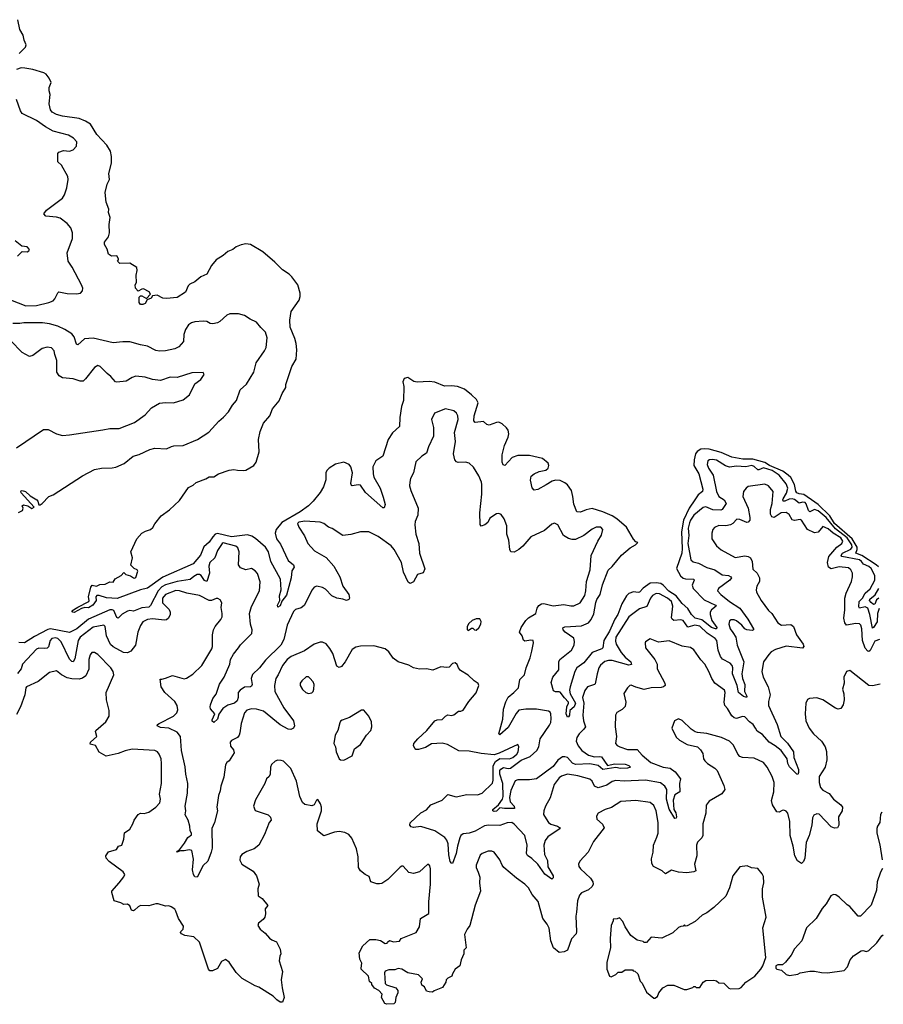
# Model space of a CAD drawing. Extents: x 2087054 to 2277909, y 548907 to 753496.
# Tile 435 of 444: x 2241433 to 2248737, y 710828 to 719157. Entities that reach past the tile are written whole.
import ezdxf

# ---------------------------------------------------------------- set-up
doc = ezdxf.new("R2010")
doc.units = 0

msp = doc.modelspace()

# ---------------------------------------------------------------- linework, layer by layer
at = {"layer": '0CON20XD'}
for points in [[(2241427.9, 718872.1), (2241482.5, 718925), (2241487.5, 718945), (2241470, 718985), (2241463.3, 719025), (2241434, 719075), (2241417.3, 719157.3)], [(2241683.8, 718555), (2241681.2, 718585), (2241700, 718625), (2241683.6, 718663.6), (2241656.4, 718696.4), (2241638.3, 718708.3), (2241545, 718736.7), (2241477.3, 718747.3), (2241445, 718749.2), (2241405, 718735.7)], [(2248696.5, 714528.6), (2248677, 714545), (2248555, 714623.8), (2248505.3, 714645), (2248515.6, 714675), (2248515.1, 714695), (2248475.1, 714765.1), (2248325.7, 714895), (2248285, 714961.6), (2248186.1, 715056.1), (2248157.7, 715075), (2248065, 715140.6), (2248025, 715145.3), (2248006.3, 715156.3), (2247998.3, 715168.3), (2247985.9, 715225), (2247954.2, 715284.2), (2247931.7, 715305), (2247887.3, 715337.3), (2247775, 715386.7), (2247735, 715412.4), (2247635, 715440.1), (2247550.2, 715440.2), (2247455, 715455.5), (2247365, 715496.9), (2247265, 715524.9), (2247225, 715528.2), (2247195, 715524.8), (2247163.9, 715505), (2247150.1, 715485), (2247136.1, 715435), (2247135.6, 715385), (2247177.8, 715315), (2247211.5, 715185), (2247206.9, 715165), (2247172, 715138), (2247144.5, 715095.5), (2247095.8, 715024.2), (2247046.8, 714925), (2247029.6, 714825), (2247037.2, 714685), (2247033.4, 714645), (2246986.7, 714515), (2247023.3, 714453.3), (2247045, 714434.3), (2247065, 714428), (2247135.4, 714425.4), (2247137.5, 714415), (2247121.6, 714375), (2247129.7, 714345), (2247221, 714251), (2247316.7, 714205), (2247322.9, 714195), (2247283.9, 714165), (2247273.5, 714145), (2247271.9, 714125), (2247287.5, 714075), (2247328.7, 714015), (2247326.7, 714005), (2247316.6, 714003.4), (2247283.9, 714015), (2247201.4, 714081.4), (2247146, 714095), (2247114.9, 714124.9), (2247085, 714177.7), (2247035, 714218.9), (2246985.2, 714285), (2246922.9, 714322.9), (2246875, 714374.4), (2246855, 714387.3), (2246815, 714394.8), (2246765, 714390.6), (2246705, 714349.7), (2246674.4, 714315.6), (2246665, 714311.6), (2246625, 714316.9), (2246585, 714304.4), (2246565.2, 714285), (2246526.3, 714215), (2246493.3, 714125), (2246466.5, 714085), (2246422.1, 713985), (2246373.4, 713905), (2246366, 713844), (2246355.8, 713835), (2246276.1, 713803.9), (2246205, 713718.1), (2246145, 713674), (2246127.5, 713645), (2246087.5, 713515), (2246082.5, 713485), (2246087.6, 713455), (2246135.2, 713375), (2246122.5, 713345), (2246087.2, 713312.8), (2246082.1, 713275), (2246075, 713260), (2246065, 713257.5), (2246055.5, 713285), (2246061.1, 713345), (2246075.8, 713375), (2246074.2, 713385), (2246039.7, 713419.7), (2246005, 713468), (2245995, 713472.9), (2245965, 713470.5), (2245949.1, 713479.1), (2245929.3, 713549.3), (2245941.6, 713595), (2245992, 713658), (2245993.8, 713726.2), (2246000.6, 713745), (2246101.1, 713825), (2246123.8, 713865), (2246126.2, 713896.2), (2246120, 713925), (2246047.5, 713975), (2246030.8, 713995), (2246026.7, 714013.3), (2246045, 714020.8), (2246185, 714030.4), (2246243.5, 714056.5), (2246267.2, 714082.8), (2246289.7, 714130.3), (2246306.3, 714226.3), (2246315, 714253.3), (2246342.5, 714295), (2246362.2, 714377.7), (2246409.6, 714500.4), (2246445, 714533.1), (2246523.7, 714626.3), (2246595, 714690), (2246640, 714715), (2246660, 714735), (2246645, 714740), (2246625, 714762.5), (2246565.5, 714865), (2246484.2, 714934.2), (2246445, 714959), (2246365, 714995.2), (2246275, 715022.1), (2246225, 715011.5), (2246175, 714990.5), (2246145.4, 714995.4), (2246118.9, 715058.9), (2246111.9, 715125), (2246098.7, 715175), (2246065, 715223.3), (2246045, 715240.9), (2246005, 715259.6), (2245965, 715261.2), (2245937, 715253), (2245885, 715223.6), (2245815, 715183.8), (2245785, 715176.7), (2245766.1, 715196.1), (2245752.7, 715262.7), (2245760, 715295), (2245784.5, 715315.5), (2245826.7, 715335), (2245882.3, 715347.7), (2245902.5, 715365), (2245907.1, 715385), (2245903.3, 715405), (2245855.7, 715445), (2245745, 715470.4), (2245645, 715471.5), (2245597, 715453), (2245535, 715386.7), (2245522.7, 715392.7), (2245514.5, 715414.5), (2245513.2, 715475), (2245533.1, 715555), (2245564.7, 715625), (2245569.7, 715655), (2245564.2, 715685), (2245550.9, 715705), (2245515, 715737.5), (2245485, 715751.5), (2245465, 715750), (2245405, 715728.2), (2245383.9, 715733.9), (2245355, 715757.5), (2245285, 715748.8), (2245274.7, 715764.7), (2245276.5, 715805), (2245310.2, 715915), (2245297.9, 715945), (2245254.5, 715985), (2245195, 716030.7), (2245134.7, 716054.7), (2245085, 716060), (2245025, 716057.3), (2244945, 716090), (2244895, 716098.1), (2244795, 716090), (2244767.6, 716097.6), (2244715, 716129.2), (2244685, 716123.3), (2244674, 716095), (2244680.8, 716055), (2244677.8, 715935), (2244662.2, 715885), (2244646.8, 715793.2), (2244644.3, 715715), (2244585, 715663.3), (2244549.2, 715605), (2244504.6, 715465.4), (2244445, 715426.5), (2244418.9, 715375), (2244421.6, 715315), (2244428.7, 715288.7), (2244482.7, 715195), (2244507.5, 715117.5), (2244523.8, 715055), (2244515, 715027.5), (2244505, 715026.7), (2244358.3, 715158.3), (2244315, 715218.9), (2244295, 715223.5), (2244245, 715213.1), (2244238.1, 715218.1), (2244234.6, 715235), (2244248.2, 715325), (2244233.8, 715375), (2244218.8, 715395), (2244175, 715413.4), (2244105, 715398.1), (2244050, 715365), (2244029.5, 715345), (2244023.1, 715325), (2244022.2, 715265), (2244003.1, 715205), (2243975, 715158.2), (2243915, 715085.5), (2243875.4, 715045), (2243806.3, 714993.7), (2243649.4, 714905), (2243602.9, 714845), (2243592.9, 714815), (2243604.6, 714765), (2243639.9, 714719.9), (2243703, 714583), (2243747.5, 714545), (2243754, 714525), (2243733.8, 714496.2), (2243730, 714435), (2243690.4, 714289.6), (2243650.9, 714239.1), (2243635, 714198.8), (2243617.5, 714187.5), (2243614.5, 714204.5), (2243633.1, 714245), (2243631.6, 714285), (2243644.7, 714335), (2243640, 714425), (2243558.6, 714575), (2243536.9, 714656.9), (2243512.7, 714695), (2243427.9, 714767.9), (2243397.3, 714787.3), (2243359.9, 714799.9), (2243225, 714782.2), (2243105, 714810.8), (2243085, 714804.6), (2243066, 714784), (2243035, 714737.9), (2242991.6, 714698.4), (2242962.4, 714627.6), (2242899.5, 714555), (2242645, 714442.7), (2242515, 714348.9), (2242455, 714333.3), (2242257.8, 714262.2), (2242167.3, 714267.3), (2242105, 714286.2), (2242085, 714286), (2242076.7, 714275), (2242078.6, 714245), (2242052.5, 714205), (2242015, 714180.9), (2241985, 714184.3), (2241955, 714176), (2241895, 714143.8), (2241883.8, 714145), (2241873.9, 714156.1), (2241925, 714188.6), (2242018.8, 714235), (2242022, 714245), (2242015.5, 714275), (2242033.6, 714356.4), (2242045, 714372.5), (2242083.6, 714366.4), (2242111.7, 714378.3), (2242155, 714382.5), (2242195, 714403.3), (2242225, 714400), (2242241.7, 714428.3), (2242290, 714455), (2242315, 714480), (2242330, 714465), (2242371.7, 714451.7), (2242395, 714436.7), (2242405, 714434), (2242415, 714440), (2242433, 714493), (2242427.5, 714505), (2242402.5, 714515), (2242373, 714543), (2242387.5, 714605), (2242373.3, 714655), (2242422.5, 714765), (2242467, 714813), (2242498.3, 714831.7), (2242540, 714845), (2242559.3, 714860.7), (2242576.4, 714893.6), (2242630.7, 714959.3), (2242699.3, 715010.7), (2242785, 715090), (2242860.5, 715199.5), (2242900.7, 715219.3), (2242925, 715243.3), (2243007.7, 715272.3), (2243035, 715291.2), (2243075, 715291.2), (2243115, 715316.2), (2243205, 715347.5), (2243245, 715352.5), (2243275, 715347.5), (2243325, 715342.5), (2243345, 715348), (2243412.5, 715385), (2243433.3, 715415), (2243458.3, 715501.7), (2243453.8, 715605), (2243466.2, 715675), (2243496.2, 715745), (2243548.8, 715805), (2243572, 715865), (2243627.9, 715932.1), (2243653.8, 715995), (2243683.3, 716045), (2243685, 716070), (2243735, 716222.5), (2243772.5, 716285), (2243777.5, 716365), (2243771.7, 716418.3), (2243761.4, 716461.4), (2243721.4, 716555), (2243717.1, 716615), (2243730.3, 716689.7), (2243796.9, 716785), (2243806.5, 716815), (2243806.5, 716845), (2243784.4, 716915), (2243735, 716981.2), (2243713.4, 717003.4), (2243655, 717040), (2243591.4, 717105), (2243489.2, 717195), (2243385, 717254.4), (2243345, 717260.5), (2243305, 717253.5), (2243265, 717235.5), (2243235, 717213.3), (2243194.7, 717195.3), (2243155, 717161.9), (2243095.4, 717124.6), (2243055, 717078.8), (2243015.7, 717004.3), (2242965, 716981.2), (2242915, 716938.8), (2242871.2, 716918.8), (2242858.8, 716905), (2242835, 716852), (2242765, 716807.5), (2242675, 716800), (2242645, 716802.5), (2242595, 716827.5), (2242555, 716820), (2242545, 716802.5), (2242511.7, 716788.3), (2242493, 716757), (2242475, 716747.5), (2242455, 716747.5), (2242442.5, 716765), (2242445, 716810), (2242455, 716820), (2242465, 716820), (2242505, 716800), (2242540, 716835), (2242527.5, 716855), (2242479.3, 716879.3), (2242465, 716877.5), (2242435, 716860), (2242412.5, 716885), (2242410, 716915), (2242420, 716935), (2242417.5, 716995), (2242427, 717037), (2242425, 717060), (2242365, 717097.5), (2242280, 717095), (2242260, 717115), (2242270, 717125), (2242270, 717135), (2242255, 717160), (2242208.3, 717158.3), (2242183.6, 717173.6), (2242172.5, 717215), (2242150, 717255), (2242150, 717275), (2242185, 717320), (2242192.5, 717355), (2242190, 717425), (2242197.5, 717485), (2242183.3, 717525), (2242187.5, 717555), (2242163.3, 717615), (2242156.7, 717695), (2242173.8, 717765), (2242193.3, 717805), (2242186.7, 717855), (2242210, 717945), (2242210.5, 718000.5), (2242201.2, 718045), (2242171.2, 718095), (2242086.4, 718186.4), (2242033, 718273), (2241989.2, 718299.2), (2241935, 718320.5), (2241795, 718340), (2241745, 718355.6), (2241708, 718375), (2241694.2, 718395), (2241682, 718445), (2241690, 718525), (2241683.8, 718555)], [(2241355, 716788.9), (2241485, 716736.8), (2241575, 716740.4), (2241678.8, 716765), (2241715, 716780.5), (2241730, 716795), (2241755, 716846.2), (2241765, 716854), (2241835, 716840.9), (2241915, 716838.9), (2241946.2, 716845), (2241965.5, 716864.5), (2241966.9, 716885), (2241955.4, 716915.4), (2241878.1, 717065), (2241842.2, 717115), (2241834, 717186), (2241878.8, 717305), (2241880.4, 717355), (2241866.8, 717396.8), (2241835, 717434.5), (2241775, 717477.3), (2241745, 717487.1), (2241655, 717496), (2241636.2, 717515), (2241660, 717545), (2241795, 717646.9), (2241813.5, 717675), (2241832.7, 717735), (2241844.5, 717805), (2241841.7, 717831.7), (2241786.7, 717926.7), (2241756.7, 717955), (2241756.7, 718025), (2241765, 718036.7), (2241805, 718051.2), (2241855, 718045.8), (2241885, 718055.8), (2241913.6, 718086.4), (2241916.5, 718125), (2241887.1, 718155), (2241845, 718180), (2241715.4, 718215.4), (2241650.6, 718250.6), (2241575, 718305.4), (2241455, 718363.6), (2241439.6, 718385), (2241405, 718480.8)], [(2241415, 717157.5), (2241455, 717196.7), (2241496.4, 717193.6), (2241509.3, 717200.7), (2241516.4, 717213.6), (2241496.7, 717235), (2241452.3, 717242.3), (2241395, 717286)], [(2241422.3, 714987.7), (2241457.5, 715005), (2241462.5, 715025), (2241453.3, 715045), (2241465, 715052.5), (2241502.5, 715045), (2241535, 715023.8), (2241556.7, 715035), (2241446.9, 715155), (2241441.9, 715165), (2241447, 715173), (2241455, 715175.3), (2241481.4, 715165), (2241520.4, 715130.4), (2241576.9, 715096.9), (2241587.5, 715085), (2241593.8, 715053.8), (2241605, 715053.8), (2241623.3, 715065), (2241680, 715125), (2241715, 715137.5), (2241965, 715298.8), (2242065, 715352.5), (2242126.4, 715363.6), (2242214.1, 715365.9), (2242245, 715372.5), (2242317.3, 715402.7), (2242393.3, 715465), (2242445, 715478), (2242535, 715522.5), (2242575, 715531.4), (2242675, 715526), (2242717.5, 715547.5), (2242736.1, 715553.9), (2242815, 715554.3), (2242936.2, 715605), (2243033, 715667), (2243118.3, 715761.7), (2243156.1, 715793.9), (2243199.4, 715840.6), (2243233.8, 715896.2), (2243267.1, 715935), (2243299.2, 716025), (2243352.5, 716075), (2243414.3, 716175), (2243434.3, 716255), (2243504.4, 716355), (2243518.6, 716385), (2243525.7, 716465), (2243512.5, 716515), (2243472.4, 716552.4), (2243435, 716600), (2243383, 716623), (2243335, 716656.2), (2243285, 716668.8), (2243211.7, 716668.3), (2243185, 716656.7), (2243125, 716603.8), (2243105, 716593.8), (2243065.8, 716584.2), (2243045, 716588), (2243015, 716604), (2242985, 716607.5), (2242915, 716601.9), (2242885, 716592.2), (2242861.9, 716575), (2242835, 716536), (2242822.5, 716495), (2242818.1, 716435), (2242778.9, 716391.1), (2242745, 716374.4), (2242665, 716355.6), (2242615, 716352.2), (2242585, 716359.4), (2242515.4, 716395.4), (2242455.5, 716405.5), (2242365, 716432.9), (2242305, 716433.3), (2242225, 716424.4), (2242055, 716463.8), (2241981, 716459), (2241925, 716407.5), (2241913.6, 716413.6), (2241893.8, 716475), (2241875, 716500.9), (2241815, 716537.3), (2241755, 716564.1), (2241685, 716584.2), (2241625, 716593.3), (2241467.3, 716592.7), (2241433.3, 716586.7), (2241375, 716588.6)], [(2241406.7, 715535), (2241635, 715691.2), (2241675, 715690), (2241745, 715654.2), (2241795, 715640.8), (2241855, 715644.2), (2242135, 715688.6), (2242195, 715698.6), (2242275, 715700), (2242405, 715750), (2242495, 715814), (2242547, 715873), (2242615, 715914), (2242665, 715919.2), (2242735, 715916), (2242815, 715941.2), (2242870, 715985), (2242914.2, 716075.8), (2242965.7, 716114.3), (2242992.5, 716155), (2242985, 716172.5), (2242889.3, 716170.7), (2242765, 716130), (2242705, 716134), (2242625, 716104.3), (2242555, 716112.9), (2242493.4, 716133.4), (2242415, 716142.2), (2242385, 716131.4), (2242335, 716100.8), (2242255, 716090.8), (2242243.3, 716095), (2242205, 716140), (2242173.4, 716163.4), (2242115, 716223.3), (2242095, 716233.3), (2242065, 716216.2), (2241990.9, 716119.1), (2241969.3, 716100.7), (2241945, 716098.9), (2241885, 716118.2), (2241795, 716127.5), (2241765.7, 716145), (2241748.1, 716175), (2241747.8, 716275), (2241729.2, 716325), (2241725, 716357.5), (2241701.7, 716381.7), (2241665, 716386), (2241622.5, 716375), (2241545, 716316.7), (2241515, 716308.8), (2241455, 716343.1), (2241355, 716443.3)], [(2248701.1, 714175.2), (2248689.2, 714135), (2248683.9, 714065), (2248655, 714015.4), (2248645, 714010), (2248623.9, 714125), (2248605, 714178.9), (2248585, 714189.5), (2248535, 714180), (2248529.4, 714190.6), (2248531.6, 714235), (2248560.2, 714265), (2248583.7, 714306.3), (2248625, 714341.5), (2248665.3, 714415), (2248664.7, 714455), (2248635, 714514.6), (2248615, 714532), (2248570.6, 714550.6), (2248553.2, 714575), (2248535, 714588.1), (2248385, 714616.9), (2248379.7, 714625), (2248392.4, 714645), (2248462, 714678), (2248475.1, 714695), (2248470.4, 714715), (2248432.1, 714775), (2248331.4, 714851.4), (2248253.2, 714945), (2248185, 715002.8), (2248155, 715014.8), (2248115, 714995.4), (2248105, 715006.4), (2248085, 715061.8), (2248075, 715072.2), (2248055, 715075.6), (2248025, 715066.3), (2247985, 715098.3), (2247965, 715104.6), (2247939.8, 715100.2), (2247905, 715083.2), (2247891.4, 715085), (2247886.9, 715095), (2247890.8, 715105), (2247918.5, 715151.5), (2247930.5, 715195), (2247915, 715230.9), (2247857.7, 715305), (2247796.2, 715345), (2247725, 715365.1), (2247685, 715348.2), (2247675, 715350.4), (2247645, 715377.8), (2247625, 715386.8), (2247575, 715376), (2247495, 715380), (2247435, 715372.7), (2247403.6, 715383.6), (2247325, 715430.9), (2247293.3, 715436.7), (2247266.1, 715433.9), (2247252.2, 715425), (2247248.7, 715395), (2247258.8, 715365), (2247297.3, 715305), (2247326, 715165), (2247345.5, 715125), (2247390.5, 715095), (2247409.5, 715065), (2247375.2, 715014.8), (2247361.8, 715008.2), (2247295, 715010.4), (2247235, 715035.3), (2247215, 715031.2), (2247135.8, 714965), (2247106.1, 714925), (2247098, 714902), (2247086.5, 714855), (2247093.5, 714795), (2247085.2, 714725), (2247109.1, 714589.1), (2247130.4, 714570.4), (2247175, 714560.4), (2247245, 714523.8), (2247312.3, 714502.3), (2247375, 714460.8), (2247427.5, 714455), (2247447.5, 714445), (2247452, 714435), (2247438.6, 714415), (2247342.5, 714345), (2247336, 714325), (2247362.9, 714295), (2247435, 714234.6), (2247525, 714179.1), (2247592.2, 714085), (2247639.2, 714005), (2247640, 713995), (2247628.9, 713991.1), (2247582, 713995), (2247565, 714004.5), (2247541.2, 714035), (2247495, 714073.5), (2247475, 714080.9), (2247450.7, 714079.3), (2247435, 714073.3), (2247431.1, 714045), (2247443.1, 714005), (2247463.3, 713973.3), (2247490.5, 713935), (2247500.8, 713865), (2247556.7, 713725), (2247540.8, 713625), (2247547.5, 713585), (2247567.2, 713535), (2247563.7, 713473.7), (2247583.8, 713435), (2247582.5, 713427.5), (2247573.6, 713426.4), (2247555, 713433.5), (2247512.9, 713465), (2247500.3, 713525), (2247460.5, 713625), (2247463.8, 713675), (2247458.8, 713695), (2247440.8, 713715), (2247378.2, 713748.2), (2247359.8, 713769.8), (2247339.8, 713825), (2247328.2, 713905), (2247315, 713923.2), (2247248.5, 713968.5), (2247185, 714026.1), (2247144.4, 714035.6), (2247085, 714018.2), (2247045, 714075.4), (2247025, 714081.3), (2246965, 714076.2), (2246950.5, 714085), (2246945, 714097.5), (2246957.4, 714195), (2246944.7, 714235), (2246910.8, 714265), (2246845, 714300.9), (2246815, 714302.5), (2246785, 714287.3), (2246766.9, 714263.1), (2246736.2, 714193.8), (2246673.8, 714175), (2246584.4, 714105), (2246474.7, 713935), (2246470.8, 713900.8), (2246478.5, 713875), (2246520.3, 713805), (2246554.2, 713764.2), (2246600.5, 713725), (2246608.2, 713701.8), (2246585, 713698.2), (2246445, 713736.7), (2246412.8, 713737.3), (2246381, 713729), (2246345, 713696.5), (2246332.1, 713675), (2246316.2, 713625), (2246300.7, 713539.3), (2246295, 713532.5), (2246235.5, 713514.5), (2246212.5, 713482.5), (2246194.1, 713425), (2246204.7, 713374.7), (2246194.7, 713275), (2246201.6, 713225), (2246217.7, 713175), (2246205.5, 713155), (2246163.7, 713116.3), (2246145.3, 713084.7), (2246139.7, 713055), (2246156.2, 713015), (2246188.2, 712975), (2246245, 712935.7), (2246295, 712922.7), (2246335, 712925.5), (2246355, 712920.6), (2246405, 712848.1), (2246465, 712862.7), (2246555, 712858.8), (2246585, 712849.5), (2246598.9, 712835), (2246575, 712825.5), (2246515, 712824.1), (2246475, 712831.6), (2246365, 712815.3), (2246325, 712848.1), (2246255, 712863.9), (2246135, 712856.2), (2246109.3, 712869.3), (2246065, 712914.8), (2246045, 712922.7), (2246025, 712921.5), (2245985, 712893), (2245945, 712841), (2245805, 712735.3), (2245745, 712726.8), (2245645, 712726.2), (2245625, 712717.5), (2245586, 712636), (2245576.9, 712576.9), (2245582.1, 712542.1), (2245614.3, 712505), (2245617.5, 712485), (2245533.5, 712483.5), (2245495, 712490.8), (2245465, 712462.7), (2245445, 712460), (2245434.3, 712465), (2245434.4, 712475), (2245483.9, 712516.1), (2245515.6, 712564.4), (2245522.5, 712585), (2245519, 712695), (2245493.9, 712775), (2245494.7, 712805), (2245501.2, 712818.8), (2245525, 712832.4), (2245565, 712822.6), (2245585, 712825.9), (2245675, 712892.2), (2245750.5, 712925), (2245805.6, 712975), (2245822.6, 713007.4), (2245835.6, 713075), (2245915, 713188.6), (2245925, 713211.2), (2245929.3, 713245), (2245925.4, 713285.4), (2245918.9, 713298.9), (2245905, 713308.5), (2245805, 713325.3), (2245715, 713325.8), (2245655, 713315.3), (2245631, 713289), (2245565, 713170.4), (2245495, 713106.7), (2245486.7, 713115), (2245519.3, 713240.7), (2245524.6, 713325), (2245544.2, 713385.8), (2245564.2, 713425.8), (2245613.6, 713465), (2245650.9, 713505), (2245664.4, 713575), (2245703.8, 713616.2), (2245716.9, 713675), (2245749.6, 713760.4), (2245763.2, 713815), (2245780, 713885), (2245775.8, 713905.8), (2245755, 713910), (2245705, 713900), (2245695, 713910), (2245684.2, 713945), (2245659.2, 713975), (2245674.5, 714015), (2245712.5, 714075), (2245735, 714096.4), (2245797.8, 714135), (2245810.9, 714179.1), (2245825, 714202.9), (2245845, 714215.6), (2245865, 714217.8), (2245945, 714198.5), (2246035, 714209.4), (2246095, 714198.9), (2246119.7, 714200.3), (2246172, 714225), (2246212.4, 714287.6), (2246222.5, 714325), (2246227.1, 714405), (2246258.8, 714505), (2246265.7, 714625), (2246322.8, 714747.2), (2246354.3, 714795.7), (2246363.9, 714843.9), (2246347.5, 714865), (2246307.5, 714865), (2246275, 714847.5), (2246205, 714793.3), (2246135, 714761.5), (2246105, 714760.4), (2246075, 714769.1), (2246032.9, 714795), (2245985, 714883.3), (2245955, 714897.5), (2245935, 714890), (2245872.4, 714837.6), (2245756.4, 714783.6), (2245687.4, 714702.6), (2245655, 714674.3), (2245615, 714654), (2245586.4, 714656.4), (2245578.8, 714675), (2245569.4, 714755), (2245554.3, 714805.7), (2245554.2, 714875), (2245530, 714935), (2245505, 714972), (2245485, 714980.8), (2245465, 714978.1), (2245408.8, 714941.2), (2245391.2, 714905), (2245365.8, 714884.2), (2245335, 714873.3), (2245326.7, 714886.7), (2245324.5, 714984.5), (2245342.7, 715145), (2245341.9, 715225), (2245339.4, 715245), (2245315, 715300), (2245271.7, 715371.7), (2245235, 715406), (2245204.3, 715414.3), (2245140.9, 715410.9), (2245127, 715417), (2245112.5, 715435), (2245101.9, 715485), (2245118.3, 715588.3), (2245110.8, 715665), (2245141.9, 715775), (2245139.2, 715805), (2245128.8, 715828.8), (2245105, 715848.8), (2245035, 715866), (2244941.7, 715828.3), (2244916.1, 715773.9), (2244931.7, 715708.3), (2244932.5, 715635), (2244890, 715545), (2244875, 715490), (2244835, 715466), (2244783.2, 715416.8), (2244762.9, 715325), (2244738, 715275), (2244732, 715245), (2244730, 715215), (2244740.8, 715175), (2244804.3, 715025), (2244799.2, 714965), (2244778.6, 714911.4), (2244774.3, 714885), (2244783.1, 714805), (2244808.6, 714725), (2244813.7, 714643.7), (2244858.3, 714511.7), (2244845, 714478.8), (2244796.7, 714465), (2244765, 714403.3), (2244735, 714388), (2244718, 714398), (2244679.5, 714485), (2244662.5, 714565), (2244599.1, 714675), (2244575, 714705.5), (2244465, 714785.6), (2244385, 714825.7), (2244315, 714824), (2244235, 714802), (2244165, 714793.8), (2244075, 714854), (2244044.3, 714864.3), (2244005, 714896.2), (2243975, 714906), (2243845.5, 714914.5), (2243795, 714906.5), (2243784, 714895), (2243794.2, 714865), (2243842.4, 714792.4), (2243870.8, 714725), (2243926.2, 714665), (2244025, 714607.5), (2244090, 714535), (2244140, 714445), (2244165, 714366.2), (2244218, 714295), (2244223.3, 714265), (2244216.4, 714253.6), (2244196, 714244), (2244165, 714256.2), (2244115.7, 714264.3), (2244073.8, 714283.8), (2244018.9, 714338.9), (2243995, 714354.4), (2243945.8, 714364.2), (2243925, 714356), (2243906.6, 714333.4), (2243838.1, 714201.9), (2243815, 714183.1), (2243765, 714168.1), (2243747.9, 714152.1), (2243696.2, 714035), (2243667.9, 713915), (2243640.9, 713865), (2243511.9, 713738.1), (2243460, 713675), (2243401.8, 713618.2), (2243390, 713585), (2243398.2, 713535), (2243395, 713518.8), (2243385, 713512.9), (2243335, 713510.9), (2243297.5, 713485), (2243281.5, 713465), (2243282, 713425), (2243271.9, 713395), (2243248.7, 713375), (2243192.6, 713357.4), (2243150.2, 713329.8), (2243117.2, 713282.8), (2243105, 713241.4), (2243075, 713211.2), (2243062.3, 713222.3), (2243062, 713235), (2243083.3, 713285), (2243047.9, 713327.9), (2243043.5, 713345), (2243047.6, 713362.4), (2243065.6, 713415), (2243095, 713452.5), (2243122.8, 713537.2), (2243163.9, 713596.1), (2243211.3, 713705), (2243217.1, 713745), (2243240.8, 713789.2), (2243285, 713842.5)], [(2248704.5, 713915), (2248665, 713900), (2248625, 713822.2), (2248615, 713813.3), (2248605, 713814.4), (2248585, 713841.9), (2248560, 713905), (2248555.4, 714005.4), (2248546.2, 714036.2), (2248535, 714045.6), (2248505, 714050.5), (2248426.7, 714036.7), (2248410.9, 714055), (2248402.5, 714095), (2248411.3, 714165), (2248412.5, 714265), (2248423.5, 714306.5), (2248468.9, 714405), (2248476.9, 714445), (2248475.7, 714475), (2248462.9, 714505), (2248441.7, 714521.7), (2248365, 714527.7), (2248295, 714512.9), (2248275, 714525.6), (2248263.8, 714566.2), (2248277.5, 714615), (2248343.7, 714696.3), (2248385.6, 714725), (2248394.6, 714745), (2248377.1, 714775), (2248313.4, 714813.4), (2248269.8, 714849.8), (2248225, 714870), (2248185, 714822.7), (2248155, 714817.5), (2248095, 714845.4), (2248045, 714923.1), (2248035, 714928.5), (2247985, 714921.2), (2247966.6, 714926.6), (2247941.7, 714971.7), (2247915, 714988.2), (2247872, 714985), (2247815, 714945.6), (2247795, 714951.1), (2247783.3, 714975), (2247783.4, 715015), (2247796.1, 715065), (2247805.7, 715165), (2247766.2, 715215), (2247735, 715229.2), (2247595, 715208), (2247576.2, 715195), (2247554, 715165), (2247550, 715125), (2247594.1, 715024.1), (2247609.5, 714945), (2247607, 714923), (2247595, 714907.5), (2247582.5, 714905), (2247525, 714930.6), (2247497.1, 714932.9), (2247465.6, 714895), (2247445, 714883.6), (2247405, 714874.4), (2247345, 714878.1), (2247308.3, 714861.7), (2247296.2, 714845), (2247286.2, 714813.8), (2247286, 714765), (2247325.7, 714705.7), (2247365, 714672.5), (2247485, 714608.1), (2247565, 714621.1), (2247595, 714617.1), (2247614.6, 714604.6), (2247628.9, 714575), (2247635, 714508.8), (2247669.4, 714475), (2247691.1, 714435), (2247691.4, 714405), (2247667.5, 714365), (2247661.4, 714335), (2247665.8, 714315), (2247704.3, 714245), (2247765, 714160.8), (2247793.6, 714133.6), (2247845, 714054.2), (2247875.7, 714035.7), (2247955, 714040.8), (2247976.2, 714025), (2248001.9, 713955), (2248060.6, 713875), (2248065.9, 713854.1), (2248055, 713840), (2247915, 713857.5), (2247825, 713830.6), (2247789.7, 713810.3), (2247768.3, 713788.3), (2247724.2, 713725), (2247710.6, 713645), (2247720, 713595), (2247763.3, 713515), (2247781.2, 713445), (2247765, 713390), (2247765.6, 713355), (2247839.6, 713195), (2247869.5, 713095), (2247926.9, 713036.9), (2247977.7, 712965), (2247980.5, 712915), (2248019.6, 712815), (2248021.2, 712788.8), (2248015, 712772.5), (2248005, 712776.2), (2247945, 712837.3), (2247930.8, 712865), (2247924.6, 712905), (2247872, 712975), (2247822, 713015), (2247772.2, 713045), (2247715, 713111.1), (2247669.2, 713139.2), (2247655.5, 713165), (2247635.5, 713195), (2247605, 713216.7), (2247565, 713261.5), (2247545, 713263.5), (2247495, 713246.4), (2247475, 713251.5), (2247455, 713268.9), (2247420.7, 713330.7), (2247396.6, 713356.6), (2247392.1, 713385), (2247399.4, 713465), (2247392.9, 713485), (2247312.9, 713545), (2247285.6, 713585), (2247262, 713645), (2247227.5, 713705), (2247192.6, 713742.6), (2247135, 713826.2), (2247105.5, 713845.5), (2247035, 713857.1), (2246925, 713902), (2246835, 713892), (2246765, 713918.8), (2246726.7, 713895), (2246722, 713885), (2246725, 713843.3), (2246805.8, 713745), (2246824.2, 713705), (2246824.2, 713665), (2246889.4, 713545), (2246892, 713525), (2246877.2, 713512.8), (2246857.9, 713507.9), (2246775, 713505.5), (2246715, 713491.5), (2246645, 713510), (2246605, 713528), (2246592.5, 713525), (2246574.2, 713505.8), (2246542.3, 713457.7), (2246560.8, 713385), (2246553, 713347), (2246528.7, 713321.3), (2246483.3, 713296.7), (2246472, 713275), (2246469.4, 713175), (2246481.4, 713095), (2246471.2, 713035), (2246485, 713016.7), (2246507.5, 713005), (2246575, 712983.5), (2246655, 712983.3), (2246697.1, 712935), (2246771.4, 712875), (2246876.2, 712835), (2246935.9, 712825.9), (2246976.7, 712795), (2247021.2, 712735), (2247012.9, 712697.1), (2247016, 712625), (2246975, 712600), (2246958.7, 712555), (2246965.8, 712475.8), (2246982, 712448), (2246987.1, 712412.9), (2246985, 712403.3), (2246975, 712400.8), (2246925, 712480), (2246904.5, 712565), (2246906.6, 712646.6), (2246889.3, 712675), (2246852.7, 712702.7), (2246725, 712725.3), (2246545, 712716.2), (2246475, 712721.2), (2246445, 712713.6), (2246398.3, 712681.7), (2246325, 712660.4), (2246295.6, 712675), (2246274.4, 712715), (2246255, 712731.5), (2246155, 712760.4), (2246065.6, 712774.4), (2246015, 712757.8), (2245995, 712744.4), (2245952.1, 712687.9), (2245920, 712575), (2245880, 712505), (2245865.8, 712465), (2245862, 712435), (2245886.2, 712396.2), (2245906.2, 712365), (2245925, 712353.1), (2245981.2, 712335), (2245998.8, 712325), (2246003.8, 712315), (2245901.1, 712245), (2245878.5, 712215), (2245867.3, 712175), (2245872.8, 712095), (2245895.8, 712045), (2245900.9, 711990.9), (2245945.5, 711915), (2245945, 711897.5), (2245935, 711886), (2245875, 711928.9), (2245815, 712013.3), (2245765, 712061.2), (2245727, 712087), (2245720.6, 712105), (2245726, 712175), (2245706, 712256), (2245615, 712352.5), (2245595, 712366.7), (2245555, 712364.6), (2245495, 712341.1), (2245396.9, 712343.1), (2245365, 712337.9), (2245285, 712291.9), (2245235, 712276), (2245185, 712271.4), (2245165, 712255.8), (2245155, 712236.2), (2245134.6, 712165), (2245125.9, 712104.1), (2245095, 712020), (2245085, 712023.3), (2245075, 712037.5), (2245063.3, 712093.3), (2245056.7, 712185), (2245046.2, 712216.2), (2245029.3, 712239.3), (2244945, 712295.6), (2244825, 712331.2), (2244765, 712324.4), (2244745, 712329.2), (2244732.5, 712345), (2244737, 712363), (2244825, 712448), (2244875, 712474), (2244910, 712515), (2245006.2, 712555), (2245055, 712603.8), (2245125, 712582.7), (2245215, 712603.1), (2245305, 712598.9), (2245343.8, 712615), (2245430.9, 712699.1), (2245437.4, 712725), (2245436.3, 712783.7), (2245438.8, 712845), (2245457, 712883), (2245495, 712907.1), (2245575, 712904.2), (2245605, 712915.4), (2245637.7, 712945), (2245648.5, 712965), (2245656, 713005), (2245645, 713026.7), (2245488, 712952), (2245445, 712938.9), (2245335, 712950), (2245235, 712969.1), (2245147.1, 712972.9), (2245051.2, 713025), (2245005, 713036.9), (2244915, 713030.6), (2244865, 713000), (2244805, 712983.3), (2244783.8, 712983.8), (2244773.9, 712993.9), (2244763.3, 713015), (2244767.5, 713035), (2244801.2, 713075), (2244875.8, 713145), (2244945, 713226), (2244965, 713236), (2245005, 713236.2), (2245035, 713266.7), (2245055, 713277.5), (2245085, 713272.5), (2245105, 713277.5), (2245145, 713307.5), (2245165, 713307.5), (2245185, 713317.5), (2245231.2, 713388.8), (2245295, 713462.5), (2245316.7, 713525), (2245311.7, 713541.7), (2245276.2, 713565), (2245225, 713613.8), (2245161.7, 713651.7), (2245143.3, 713675), (2245133, 713703), (2245117, 713717), (2245095, 713712.5), (2245065, 713680), (2245045, 713676.7), (2244995, 713682.5), (2244926.1, 713653.9), (2244875, 713667.5), (2244815, 713663.8), (2244764.2, 713674.2), (2244725, 713695.8), (2244634.6, 713724.6), (2244592, 713755), (2244555, 713811.2), (2244525, 713836.2), (2244429.5, 713859.5), (2244315, 713858.2), (2244275, 713848.1), (2244245, 713829.2), (2244185.5, 713724.5), (2244155, 713686.7), (2244135, 713677.5), (2244115, 713690), (2244081.9, 713795), (2244055, 713838.8), (2244025, 713878), (2243995, 713892), (2243975, 713892), (2243925, 713876), (2243840.8, 713819.2), (2243729.3, 713770.7), (2243695, 713744.4), (2243655.5, 713695), (2243620, 713615), (2243600, 713585), (2243586.9, 713525), (2243591.5, 713475), (2243666.2, 713335), (2243750, 713225), (2243756.2, 713185), (2243747.5, 713165), (2243725, 713153.8), (2243705, 713156), (2243635, 713191.9), (2243495, 713306.9), (2243435, 713324.5), (2243395, 713329.1), (2243354.6, 713315.4), (2243334.3, 713295), (2243305, 713202.5), (2243295.6, 713124.4), (2243290, 713105), (2243275, 713086.2), (2243225, 713060), (2243214.2, 713045), (2243215, 713012.5), (2243241.2, 712981.2), (2243248.1, 712955), (2243205, 712888.8), (2243185, 712873.3), (2243174, 712855), (2243160.6, 712749.4), (2243134.4, 712675), (2243129.4, 712635), (2243115.7, 712595), (2243101.4, 712495), (2243105.8, 712465), (2243081.2, 712365), (2243058.8, 712315), (2243060.2, 712149.8), (2243053.3, 712115), (2243025, 712040), (2242985, 712002.5), (2242935, 711903.3), (2242915, 711906.2), (2242903.3, 711925), (2242894.7, 711964.7), (2242904.4, 712055), (2242889.2, 712129.2), (2242865.8, 712135.8), (2242825, 712127.1), (2242792.5, 712127.5), (2242762.5, 712115), (2242763.8, 712125), (2242783.9, 712136.1), (2242827.7, 712192.3), (2242855, 712240), (2242885, 712263.3), (2242886, 712275), (2242876.2, 712295), (2242872.5, 712335), (2242858, 712385), (2242832.3, 712432.3), (2242838, 712465), (2242832.9, 712505), (2242852.5, 712615), (2242855.4, 712695), (2242837.5, 712775), (2242833.7, 712836.3), (2242801.1, 712975), (2242794.2, 713094.2), (2242765, 713129.2), (2242695, 713165.6), (2242625, 713170.9), (2242596.7, 713185), (2242598.8, 713195), (2242613.3, 713205), (2242735.3, 713264.7), (2242761.4, 713295), (2242769.3, 713320.7), (2242766.4, 713355), (2242745, 713390), (2242661.4, 713465), (2242630, 713515), (2242620, 713580), (2242635, 713577.5), (2242667, 713587)], [(2243285, 713842.5), (2243301.2, 713868.8), (2243395.5, 713965), (2243399.4, 713995), (2243384.6, 714044.6), (2243375.5, 714135), (2243395, 714194), (2243461.2, 714325), (2243468.1, 714401.9), (2243445, 714471.2), (2243425, 714494), (2243395, 714514), (2243345, 714503.3), (2243299.8, 714519.8), (2243284.5, 714545), (2243290, 714655), (2243278.8, 714688.8), (2243260, 714705), (2243155, 714731.5), (2243144.7, 714725.3), (2243105, 714667.5), (2243084.7, 714605.3), (2243040, 714565), (2243031.9, 714535), (2243037.2, 714475), (2243016, 714404), (2242995, 714412.5), (2242967.3, 714455), (2242955, 714463.9), (2242935, 714464.7), (2242905, 714446.1), (2242875, 714421.8), (2242765, 714406.1), (2242665, 714377), (2242635, 714360.4), (2242603, 714327), (2242539.3, 714200.7), (2242525, 714189.2), (2242465, 714180.8), (2242395, 714152.7), (2242365, 714158.9), (2242345, 714154.8), (2242300.5, 714129.5), (2242265, 714094.4), (2242255, 714100), (2242229, 714159), (2242215, 714166.6), (2242195, 714165.3), (2242015, 714086.6), (2241916, 714005), (2241855, 713972.1), (2241694.3, 714005.7), (2241670.8, 713999.3), (2241559.4, 713940.6), (2241475, 713886.8), (2241425, 713888.6)], [(2242667, 713587), (2242725, 713610), (2242825, 713582.5), (2242845, 713585.8), (2242898.8, 713621.2), (2242973.3, 713695), (2243057.5, 713835), (2243064.3, 713855), (2243064, 713955), (2243073, 713997), (2243086, 714025), (2243135, 714083.3), (2243144.2, 714105), (2243145.8, 714135), (2243136, 714185), (2243142.5, 714225), (2243128.9, 714248.9), (2243110.3, 714260.3), (2243095, 714261.4), (2243055.4, 714244.6), (2243035, 714244.5), (2242954.3, 714285.7), (2242846.6, 714306.6), (2242785, 714326.9), (2242755, 714328.8), (2242665, 714295.3), (2242640.5, 714265), (2242640, 714225), (2242697.3, 714167.3), (2242706.7, 714145), (2242704.7, 714125), (2242691.1, 714095), (2242675, 714081.2), (2242657.1, 714077.1), (2242555, 714089.6), (2242515, 714082.9), (2242475.3, 714064.7), (2242455, 714034), (2242431.1, 713975), (2242413.6, 713866.4), (2242374.2, 713815.8), (2242345, 713801.4), (2242311.2, 713805), (2242225, 713852), (2242201.9, 713871.9), (2242168.2, 713945), (2242155.6, 714025), (2242144.3, 714034.3), (2242055, 714018.4), (2241944.6, 713935.4), (2241926.9, 713905), (2241898.3, 713751.7), (2241885, 713725.7), (2241875, 713727.8), (2241855, 713748.2), (2241785, 713895.6), (2241755, 713922.7), (2241735, 713929.1), (2241705, 713922.9), (2241691.8, 713905), (2241677.3, 713852.7), (2241665, 713840.9), (2241646.9, 713836.9), (2241595, 713841.5), (2241575, 713833.6), (2241456.8, 713705), (2241445.9, 713665), (2241415, 713626.9)], [(2248699.9, 714263.5), (2248680.9, 714249.1), (2248665, 714211.8), (2248655, 714209.4), (2248635, 714226.3), (2248621.4, 714245), (2248622, 714255), (2248669, 714291), (2248698.9, 714344.7)], [(2245225, 713990), (2245255, 714010), (2245265, 714010), (2245280, 713995), (2245295, 713992.5), (2245316.1, 714013.9), (2245332.5, 714045), (2245336.1, 714066.1), (2245325, 714090), (2245295, 714090), (2245260, 714075), (2245230.7, 714049.3), (2245217.5, 714025), (2245218.3, 713998.3), (2245225, 713990)], [(2242405, 711624), (2242395, 711620), (2242380, 711625), (2242365, 711660), (2242345, 711676.2), (2242315, 711673.3), (2242288, 711688), (2242232.5, 711705), (2242211.2, 711775), (2242213.3, 711785), (2242275.5, 711854.5), (2242315, 711906.7), (2242322, 711925), (2242309.3, 711949.3), (2242190.8, 712035), (2242164, 712065), (2242161.4, 712085), (2242185, 712118), (2242252.5, 712137.5), (2242270, 712165), (2242296.7, 712175), (2242314.1, 712225.9), (2242320.3, 712279.7), (2242365, 712310), (2242391.2, 712355), (2242401.2, 712385), (2242433.8, 712435), (2242455, 712444), (2242485, 712442.9), (2242525, 712452.5), (2242585, 712495.7), (2242617.6, 712532.4), (2242623, 712563), (2242615.7, 712605), (2242631.9, 712695), (2242632.3, 712865), (2242628.5, 712905), (2242613.6, 712943.6), (2242598, 712965), (2242575, 712975.6), (2242385.5, 712985.5), (2242325, 712973.3), (2242265, 712949.4), (2242165, 712927.5), (2242105, 712960), (2242075, 713018.8), (2242030, 713030), (2242032.5, 713045), (2242085.8, 713095), (2242073.8, 713135), (2242076.2, 713145), (2242161.2, 713218.8), (2242188.6, 713265), (2242190, 713315), (2242166, 713405), (2242164.3, 713465), (2242228.2, 713615), (2242223.1, 713645), (2242205.3, 713675.3), (2242095, 713786), (2242065, 713805.7), (2242044.3, 713805.7), (2242030.6, 713785), (2242018.9, 713745), (2242017.5, 713662.5), (2241992.5, 713607.5), (2241965, 713588.2), (2241935, 713578.8), (2241875, 713581.8), (2241835, 713591.1), (2241786.4, 713616.4), (2241745, 713650), (2241686.7, 713635), (2241589.7, 713560.3), (2241491.2, 713515), (2241484, 713505), (2241477.3, 713445), (2241441.2, 713345), (2241405, 713280.8)], [(2248709.4, 713536.8), (2248645, 713522.5), (2248613.3, 713525), (2248455, 713651.2), (2248425, 713643.3), (2248404.2, 713595), (2248406, 713545), (2248393.3, 713495), (2248403.8, 713455), (2248406, 713405), (2248398.8, 713361.2), (2248378.8, 713331.2), (2248356.1, 713323.9), (2248332.1, 713332.1), (2248226.7, 713405), (2248175, 713422), (2248113.6, 713416.4), (2248095, 713407.5), (2248081.2, 713375), (2248076, 713285), (2248081.2, 713225), (2248108.8, 713165), (2248146.2, 713115), (2248214.3, 713054.3), (2248246, 713005), (2248255.8, 712965.8), (2248258.6, 712895), (2248245, 712833.3), (2248194.5, 712755.5), (2248194.4, 712705), (2248205, 712663.3), (2248225, 712638.6), (2248280.2, 712610.2), (2248315, 712564.3), (2248378, 712515), (2248392.5, 712495), (2248390, 712465), (2248357.5, 712415), (2248360, 712345), (2248348.6, 712321.4), (2248325, 712317.5), (2248295, 712330), (2248195, 712435.6), (2248175, 712439.4), (2248150.9, 712429.1), (2248139.4, 712405), (2248132.2, 712345), (2248110, 712255), (2248085, 712197.5), (2248072.5, 712065), (2248062.3, 712037.7), (2248045, 712020), (2248012.6, 712042.6), (2247988.1, 712085), (2247975.6, 712165), (2247948.9, 712255), (2247946.4, 712375), (2247929.4, 712445), (2247915, 712462), (2247895, 712470), (2247881.2, 712468.8), (2247855, 712453.8), (2247836.4, 712456.4), (2247800, 712515), (2247792.3, 712552.3), (2247811.9, 712625), (2247812.9, 712705), (2247796.3, 712756.3), (2247756.2, 712835), (2247723.4, 712873.4), (2247645, 712909.2), (2247546.6, 712916.6), (2247524.5, 712924.5), (2247505.8, 712945), (2247470.9, 713020.9), (2247435.5, 713055.5), (2247367.5, 713085), (2247245, 713120), (2247166.4, 713126.4), (2247145, 713133.8), (2247113.3, 713155), (2247035, 713228.8), (2247005, 713243.3), (2246970, 713225), (2246947.5, 713165), (2246985, 713087.5), (2247012.7, 713062.7), (2247077.5, 713025), (2247165, 713007.5), (2247191.7, 712981.7), (2247210.5, 712950.5), (2247216, 712905), (2247227, 712887), (2247250, 712865), (2247312, 712825), (2247330.8, 712805), (2247388.7, 712678.7), (2247395.7, 712645), (2247370.6, 712609.4), (2247265, 712547.5), (2247238.3, 712511.7), (2247235.8, 712445), (2247211.4, 712355), (2247211.9, 712255), (2247203.4, 712236.6), (2247165, 712198.8), (2247157.1, 712175), (2247161.1, 712085), (2247140.5, 712015), (2247151.2, 711958.8), (2247135, 711950), (2247075, 711939.2), (2247005, 711946.2), (2246945, 711962.5), (2246895, 711933.3), (2246866.1, 711956.1), (2246794.1, 711994.1), (2246780.3, 712020.3), (2246777.7, 712057.7), (2246790.8, 712115), (2246794.3, 712175), (2246822.5, 712242.5), (2246832.9, 712275), (2246833.1, 712365), (2246815.5, 712465.5), (2246795, 712508.8), (2246765, 712535.8), (2246645, 712553.3), (2246516.9, 712543.1), (2246437.4, 712492.6), (2246383.4, 712476.6), (2246326.7, 712445), (2246310.7, 712419.3), (2246313.3, 712395), (2246363, 712353), (2246375, 712322.5), (2246285, 712206.2), (2246241.4, 712115), (2246169.7, 712040.3), (2246158, 712015), (2246162.5, 711995), (2246177.1, 711975), (2246261.9, 711895), (2246280, 711865), (2246284.3, 711845), (2246274.3, 711825), (2246244, 711796), (2246185, 711770.6), (2246167.2, 711752.8), (2246149.5, 711705), (2246141.5, 711608.5), (2246135.6, 711575), (2246143.1, 711445), (2246138.6, 711425), (2246098.7, 711381.3), (2246065, 711286.7), (2246038.3, 711271.7), (2245995, 711267.1), (2245949.2, 711305), (2245923.9, 711363.9), (2245911.7, 711471.7), (2245894.4, 711505), (2245856.5, 711555), (2245818.9, 711698.9), (2245767, 711757), (2245735.8, 711815), (2245706, 711845), (2245634, 711894), (2245528.1, 711985), (2245513.5, 712005), (2245495, 712051.2), (2245446, 712115), (2245425, 712124.2), (2245395, 712122.5), (2245345, 712104.3), (2245328.9, 712091.1), (2245292.5, 712005), (2245294.3, 711984.3), (2245310, 711945), (2245324.2, 711905), (2245321.4, 711855), (2245331.2, 711785), (2245284.3, 711665.7), (2245240, 711495), (2245216.4, 711463.6), (2245195, 711420), (2245210, 711305), (2245190, 711285), (2245190, 711255), (2245166.2, 711205), (2245156.7, 711155), (2245117.5, 711125), (2245093.3, 711086.7), (2245087.5, 711065), (2245055, 711050), (2245040, 711035), (2245036.7, 711015), (2245009.3, 710970.7), (2244938.3, 710941.7), (2244925, 710930), (2244895, 710932.5), (2244875, 710940), (2244856.4, 710976.4), (2244835, 710990), (2244827.5, 711015), (2244840, 711045), (2244807, 711077), (2244715, 711093.3), (2244665, 711126.7), (2244635, 711130), (2244605, 711120), (2244555, 711120), (2244525, 711107.5), (2244517.5, 711095), (2244523.3, 711005), (2244535, 710993.3), (2244615, 710967.5), (2244630, 710945), (2244630, 710925), (2244613.6, 710886.4), (2244607.5, 710842.5), (2244598.3, 710831.7), (2244538.3, 710828.3), (2244522.5, 710835), (2244492.5, 710885), (2244500, 710915), (2244470, 710945), (2244433.6, 710963.6), (2244410, 710995), (2244410, 711005), (2244391.7, 711021.7), (2244382.5, 711065), (2244322.5, 711125), (2244320, 711135), (2244327.5, 711175), (2244310.7, 711210.7), (2244303.8, 711265), (2244335, 711322.5), (2244395, 711377.5), (2244445, 711376.7), (2244485, 711366.7), (2244525, 711342.5), (2244540, 711345), (2244542.5, 711355), (2244560.7, 711369.3), (2244595, 711357.5), (2244645, 711362.5), (2244660, 711385), (2244785, 711436.7), (2244815.6, 711485), (2244823.3, 711555), (2244892.3, 711597.7), (2244894.3, 711695), (2244908.1, 711845), (2244907.5, 711975), (2244900.7, 712000.7), (2244885, 712012.5), (2244815, 711950), (2244765, 711933.8), (2244723.9, 711943.9), (2244676.4, 711996.4), (2244665, 711997.5), (2244650.7, 711989.3), (2244547.3, 711882.7), (2244495, 711850), (2244475, 711846.7), (2244455, 711846.7), (2244402.5, 711865), (2244389.5, 711909.5), (2244355, 711926.2), (2244315, 711956.7), (2244298.8, 711985), (2244295.7, 712075.7), (2244282.3, 712142.3), (2244241.2, 712235), (2244216.7, 712265), (2244181.7, 712281.7), (2244135, 712291.2), (2244095.8, 712284.2), (2244005, 712253.3), (2243952.5, 712295), (2243948.8, 712355), (2243986, 712465), (2243986.7, 712495), (2243977.5, 712525), (2243955, 712560), (2243942.5, 712555), (2243923.3, 712515), (2243905, 712507.5), (2243845, 712518), (2243824.4, 712534.4), (2243802.9, 712585), (2243775.3, 712715.3), (2243725, 712822), (2243665, 712884), (2243645, 712892), (2243615, 712893.8), (2243595, 712886.2), (2243562.7, 712857.3), (2243553.8, 712835), (2243552.5, 712775), (2243542.5, 712755), (2243520, 712735), (2243506.2, 712695), (2243426.7, 712556.7), (2243412, 712505), (2243425, 712466.7), (2243535, 712431.2), (2243555, 712412.5), (2243558.8, 712385), (2243544, 712365), (2243504.2, 712265), (2243455.5, 712174.5), (2243415, 712142.5), (2243355, 712122), (2243313.3, 712095), (2243296.7, 712075), (2243296.4, 712046.4), (2243312.5, 712015), (2243407.5, 711955), (2243436.1, 711916.1), (2243458, 711845), (2243448, 711805), (2243450, 711745), (2243482.7, 711722.7), (2243531.2, 711665), (2243510, 711635), (2243513.3, 711595), (2243505.9, 711564.1), (2243492.5, 711545), (2243452.5, 711515), (2243447.5, 711495), (2243466.7, 711465), (2243509.5, 711429.5), (2243547, 711387), (2243565, 711372.5), (2243605.9, 711355.9), (2243637.5, 711295), (2243642.5, 711255), (2243632.5, 711235), (2243627.5, 711195), (2243656.2, 711105), (2243644, 711035), (2243652, 710968), (2243671.2, 710885), (2243655, 710847.5), (2243635, 710847.5), (2243607, 710867), (2243578.3, 710898.3), (2243455, 710972.5), (2243423.9, 710983.9), (2243315.9, 711045.9), (2243265, 711096.7), (2243203.9, 711183.9), (2243175, 711207.5), (2243140.5, 711189.5), (2243105, 711132.5), (2243065, 711112.5), (2243041.7, 711111.7), (2243031.2, 711125), (2242953.2, 711353.2), (2242905, 711398.6), (2242830.9, 711410.9), (2242801.2, 711425), (2242794.2, 711435), (2242795.8, 711445), (2242815.4, 711464.6), (2242819.1, 711489.1), (2242777.5, 711555), (2242755, 711617.5), (2242743.9, 711633.9), (2242715, 711652.5), (2242695, 711660), (2242665, 711657.5), (2242605, 711678), (2242585, 711678), (2242525, 711661.2), (2242455, 711663.8), (2242435, 711653.8), (2242405, 711624)], [(2243875, 713458), (2243905, 713463.8), (2243916.2, 713475), (2243922, 713495), (2243924, 713535), (2243915.5, 713555.5), (2243888.3, 713588.3), (2243875, 713598.8), (2243855, 713598.8), (2243818, 713565), (2243805.8, 713545), (2243804.4, 713525), (2243825, 713490.8), (2243853.3, 713465), (2243875, 713458)], [(2244175, 712894), (2244245, 712931.2), (2244265, 712988.8), (2244315, 713026.7), (2244365.9, 713104.1), (2244403.8, 713145), (2244410, 713175), (2244407.3, 713217.3), (2244387, 713267), (2244345, 713317.5), (2244325, 713316.7), (2244222.5, 713255), (2244159.3, 713230.7), (2244146.7, 713223.3), (2244140.5, 713209.5), (2244124.1, 713145.9), (2244101.2, 713105), (2244088.8, 713035), (2244104, 713005), (2244110, 712965), (2244136.2, 712905), (2244145.9, 712895.9), (2244175, 712894)], [(2248723.6, 712453), (2248712.5, 712435), (2248706.7, 712365), (2248686.7, 712335), (2248682, 712315), (2248682.9, 712275), (2248707.7, 712177.7), (2248728.8, 712049.8)], [(2246805, 710880), (2246826.4, 710893.6), (2246840, 710925), (2246873.6, 710966.4), (2246915, 710990), (2246965, 710990), (2247053, 710953), (2247075, 710952.5), (2247125, 710970), (2247135, 710980), (2247145, 710980), (2247155, 710970), (2247185, 710970), (2247212.5, 711015), (2247235, 711030), (2247305, 711032.5), (2247327, 711027), (2247345, 711010), (2247387, 711007), (2247430, 710965), (2247445, 710960), (2247517, 710963), (2247535, 710970), (2247573.6, 711016.4), (2247650, 711065), (2247700, 711125), (2247717, 711153), (2247742.5, 711225), (2247719.4, 711475), (2247746.9, 711565), (2247716.7, 711735), (2247714.2, 711805), (2247726.4, 711856.4), (2247725, 711910), (2247713, 711933), (2247675, 711977.5), (2247623, 711983), (2247585, 712000), (2247525, 711992.5), (2247463.3, 711915), (2247437.5, 711815), (2247406, 711744), (2247305, 711646.7), (2247245, 711603.3), (2247205, 711582.5), (2247145, 711527.5), (2247077, 711493), (2247065, 711490), (2247055, 711500), (2247045, 711490), (2247025, 711487.5), (2247005, 711477.5), (2246956.1, 711433.9), (2246865, 711387.5), (2246775, 711397.5), (2246735, 711350), (2246715, 711350), (2246705, 711360), (2246655, 711370), (2246600.7, 711410.7), (2246553, 711483), (2246535, 711530), (2246505, 711560), (2246485, 711550), (2246451.7, 711548.3), (2246452.5, 711535), (2246436.7, 711495), (2246428, 711385), (2246430, 711305), (2246397.5, 711185), (2246400, 711125), (2246422.5, 711065), (2246435, 711060), (2246475, 711080), (2246495, 711100), (2246525, 711100), (2246555, 711120), (2246615, 711120), (2246621.7, 711111.7), (2246635, 711110), (2246660, 711085), (2246680, 711025), (2246697, 711007), (2246735, 710930), (2246795, 710880), (2246805, 710880)], [(2248729.8, 711977), (2248713.8, 711945), (2248686.2, 711865), (2248678.8, 711795), (2248635, 711667.5), (2248545, 711573.8), (2248525, 711573.8), (2248455, 711656.7), (2248431.2, 711671.2), (2248365, 711733.3), (2248335, 711753.3), (2248315, 711757.5), (2248293.6, 711746.4), (2248253, 711677), (2248220.3, 711639.7), (2248170.6, 711555), (2248087.5, 711475), (2248049.4, 711365), (2247985, 711296.2), (2247958, 711245), (2247911.2, 711185), (2247885, 711163.3), (2247845, 711161.2), (2247827.5, 711152.5), (2247827.5, 711135), (2247836.4, 711126.4), (2247877, 711117), (2247915, 711080), (2247945, 711072.5), (2248015, 711083.3), (2248035, 711093.3), (2248115, 711110), (2248155, 711110), (2248215, 711096.2), (2248264.1, 711094.1), (2248405, 711113.3), (2248433.3, 711145), (2248456.2, 711205), (2248485, 711238.8), (2248549.5, 711280.5), (2248565, 711283.8), (2248595, 711274), (2248615, 711283.8), (2248681.2, 711348.8), (2248725, 711408.8), (2248737.1, 711414.8)]]:
    msp.add_lwpolyline(points, dxfattribs=at)

doc.saveas('drawing.dxf')
